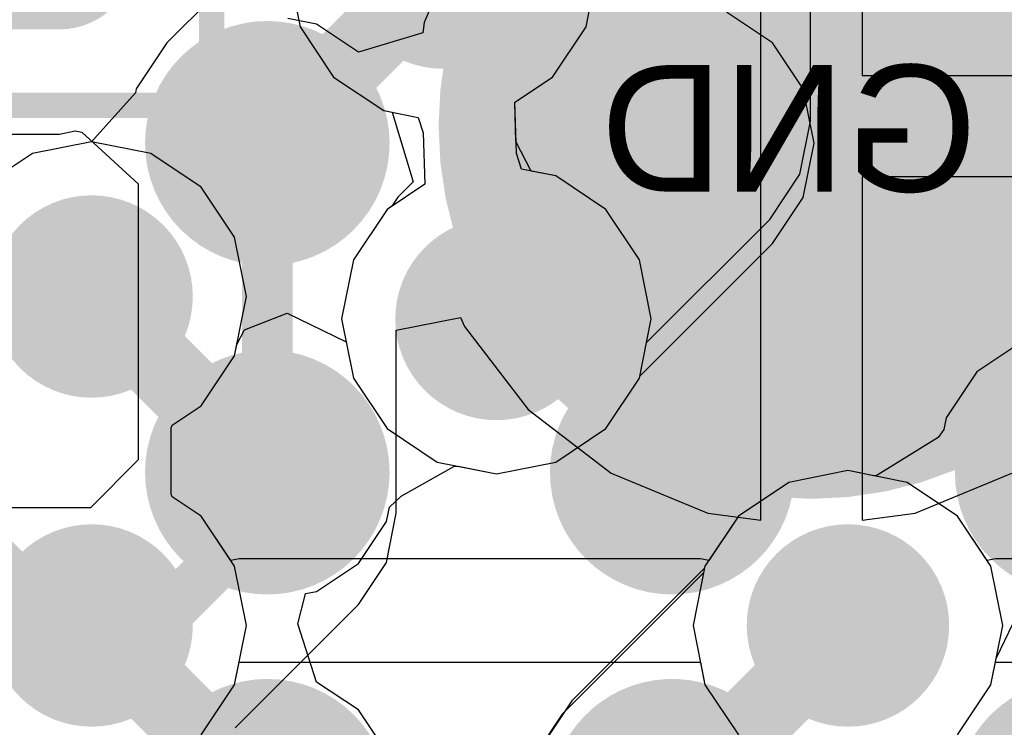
# Model space of a CAD drawing. Header units: millimetres. Extents: x -2 to 68, y -2 to 27.4.
# Tile 562 of 594: x 53.8 to 55.8, y 19.9 to 21.3. Entities that reach past the tile are written whole.
import ezdxf

# ---------------------------------------------------------------- set-up
doc = ezdxf.new("R2010")
doc.units = ezdxf.units.MM
for name, color, linetype in [('BottomLayer', 5, 'Continuous'), ('BottomPaste', 16, 'Continuous'), ('BottomSolder', 6, 'Continuous'), ('DrillGuide', 244, 'Continuous'), ('Mechanical10', 56, 'Continuous'), ('Mechanical17', 56, 'Continuous'), ('Mechanical6', 56, 'Continuous'), ('Mechanical88', 56, 'Continuous'), ('MidLayer1', 16, 'Continuous'), ('MidLayer2', 76, 'Continuous'), ('MidLayer3', 90, 'Continuous'), ('MidLayer4', 156, 'Continuous'), ('MidLayer5', 130, 'Continuous'), ('MidLayer6', 216, 'Continuous'), ('MidLayer7', 6, 'Continuous'), ('MidLayer8', 54, 'Continuous'), ('MultiLayer', 9, 'Continuous'), ('TopLayer', 1, 'Continuous'), ('TopPaste', 8, 'Continuous'), ('TopSolder', 216, 'Continuous'), ('ViaHoleLayer', 16, 'Continuous')]:
    doc.layers.add(name, color=color, linetype=linetype)

# ---------------------------------------------------------------- blocks, each defined once
blk = doc.blocks.new('MT53D512M32D2DS_053_WT_D_F_________1_168')
at = {"layer": 'TopLayer', "const_width": 0.14}
for points in [[(-3.67, -4.875, 1), (-3.53, -4.875, 1)], [(-2.87, -4.875, 1), (-2.73, -4.875, 1)], [(-3.67, -5.525, 1), (-3.53, -5.525, 1)], [(-2.87, -5.525, 1), (-2.73, -5.525, 1)]]:
    blk.add_lwpolyline(points, format="xyb", close=True, dxfattribs=at)
at = {"layer": 'TopPaste', "const_width": 0.14}
for points in [[(-3.67, -4.875, 1), (-3.53, -4.875, 1)], [(-2.87, -4.875, 1), (-2.73, -4.875, 1)], [(-3.67, -5.525, 1), (-3.53, -5.525, 1)], [(-2.87, -5.525, 1), (-2.73, -5.525, 1)]]:
    blk.add_lwpolyline(points, format="xyb", close=True, dxfattribs=at)
at = {"layer": 'TopSolder', "const_width": 0.2416}
for points in [[(-4.5208, -4.225, 1), (-4.2792, -4.225, 1)], [(-3.7208, -4.225, 1), (-3.4792, -4.225, 1)], [(-2.9208, -4.225, 1), (-2.6792, -4.225, 1)], [(-4.5208, -4.875, 1), (-4.2792, -4.875, 1)], [(-3.7208, -4.875, 1), (-3.4792, -4.875, 1)], [(-2.9208, -4.875, 1), (-2.6792, -4.875, 1)], [(-4.5208, -5.525, 1), (-4.2792, -5.525, 1)], [(-3.7208, -5.525, 1), (-3.4792, -5.525, 1)], [(-2.9208, -5.525, 1), (-2.6792, -5.525, 1)]]:
    blk.add_lwpolyline(points, format="xyb", close=True, dxfattribs=at)
blk = doc.blocks.new('CAP_0402_B_303')
at = {"layer": 'BottomLayer', "const_width": 0.1508}
for points in [[(-0.6746, 0.1392, 1), (-0.5238, 0.1392, 1)], [(-0.3462, 0.1392, 1), (-0.1954, 0.1392, 1)], [(0.1954, 0.1392, 1), (0.3462, 0.1392, 1)], [(0.5238, 0.1392, 1), (0.6746, 0.1392, 1)], [(-0.6746, -0.1392, 1), (-0.5238, -0.1392, 1)], [(-0.3462, -0.1392, 1), (-0.1954, -0.1392, 1)], [(0.1954, -0.1392, 1), (0.3462, -0.1392, 1)], [(0.5238, -0.1392, 1), (0.6746, -0.1392, 1)]]:
    blk.add_lwpolyline(points, format="xyb", close=True, dxfattribs=at)
at = {"layer": 'BottomLayer'}
for points in [[(-0.2708, 0.29), (-0.5992, 0.29), (-0.2708, -0.29), (-0.5992, -0.29)], [(0.2708, -0.29), (0.5992, -0.29), (0.2708, 0.29), (0.5992, 0.29)], [(-0.12, 0.1392), (-0.75, 0.1392), (-0.12, -0.1392), (-0.75, -0.1392)], [(0.12, -0.1392), (0.75, -0.1392), (0.12, 0.1392), (0.75, 0.1392)]]:
    blk.add_solid(points, dxfattribs=at)
at = {"layer": 'BottomPaste', "const_width": 0.1508}
for points in [[(-0.6746, 0.1392, 1), (-0.5238, 0.1392, 1)], [(-0.3462, 0.1392, 1), (-0.1954, 0.1392, 1)], [(0.1954, 0.1392, 1), (0.3462, 0.1392, 1)], [(0.5238, 0.1392, 1), (0.6746, 0.1392, 1)], [(-0.6746, -0.1392, 1), (-0.5238, -0.1392, 1)], [(-0.3462, -0.1392, 1), (-0.1954, -0.1392, 1)], [(0.1954, -0.1392, 1), (0.3462, -0.1392, 1)], [(0.5238, -0.1392, 1), (0.6746, -0.1392, 1)]]:
    blk.add_lwpolyline(points, format="xyb", close=True, dxfattribs=at)
at = {"layer": 'BottomPaste'}
for points in [[(-0.2708, 0.29), (-0.5992, 0.29), (-0.2708, -0.29), (-0.5992, -0.29)], [(0.2708, -0.29), (0.5992, -0.29), (0.2708, 0.29), (0.5992, 0.29)], [(-0.12, 0.1392), (-0.75, 0.1392), (-0.12, -0.1392), (-0.75, -0.1392)], [(0.12, -0.1392), (0.75, -0.1392), (0.12, 0.1392), (0.75, 0.1392)]]:
    blk.add_solid(points, dxfattribs=at)
at = {"layer": 'BottomSolder', "const_width": 0.1508}
for points in [[(-0.6746, 0.1392, 1), (-0.5238, 0.1392, 1)], [(-0.3462, 0.1392, 1), (-0.1954, 0.1392, 1)], [(0.1954, 0.1392, 1), (0.3462, 0.1392, 1)], [(0.5238, 0.1392, 1), (0.6746, 0.1392, 1)], [(-0.6746, -0.1392, 1), (-0.5238, -0.1392, 1)], [(-0.3462, -0.1392, 1), (-0.1954, -0.1392, 1)], [(0.1954, -0.1392, 1), (0.3462, -0.1392, 1)], [(0.5238, -0.1392, 1), (0.6746, -0.1392, 1)]]:
    blk.add_lwpolyline(points, format="xyb", close=True, dxfattribs=at)
at = {"layer": 'BottomSolder'}
for points in [[(-0.2708, 0.29), (-0.5992, 0.29), (-0.2708, -0.29), (-0.5992, -0.29)], [(0.2708, -0.29), (0.5992, -0.29), (0.2708, 0.29), (0.5992, 0.29)], [(-0.12, 0.1392), (-0.75, 0.1392), (-0.12, -0.1392), (-0.75, -0.1392)], [(0.12, -0.1392), (0.75, -0.1392), (0.12, 0.1392), (0.75, 0.1392)]]:
    blk.add_solid(points, dxfattribs=at)
at = {"layer": 'Mechanical10', "const_width": 0.12}
for points in [[(0.53, 0.28), (-0.53, 0.28)], [(-0.53, -0.28), (-0.53, 0.28)], [(0.53, -0.28), (0.53, 0.28)], [(0.53, -0.28), (-0.53, -0.28)]]:
    blk.add_lwpolyline(points, dxfattribs=at)
at = {"layer": 'Mechanical10', "const_width": 0.06}
for points in [[(-0.56, 0.28, 1), (-0.5, 0.28, 1)], [(-0.56, 0.28, 1), (-0.5, 0.28, 1)], [(0.5, 0.28, 1), (0.56, 0.28, 1)], [(0.5, 0.28, 1), (0.56, 0.28, 1)], [(-0.56, -0.28, 1), (-0.5, -0.28, 1)], [(-0.56, -0.28, 1), (-0.5, -0.28, 1)], [(0.5, -0.28, 1), (0.56, -0.28, 1)], [(0.5, -0.28, 1), (0.56, -0.28, 1)]]:
    blk.add_lwpolyline(points, format="xyb", close=True, dxfattribs=at)
at = {"layer": 'Mechanical6', "const_width": 0.05}
for points in [[(0.9, 0.44), (-0.9, 0.44)], [(-0.9, -0.44), (-0.9, 0.44)], [(0.9, -0.44), (0.9, 0.44)], [(0, -0.22), (0, 0.22)], [(0.22, 0), (-0.22, 0)], [(0.9, -0.44), (-0.9, -0.44)]]:
    blk.add_lwpolyline(points, dxfattribs=at)
at = {"layer": 'Mechanical6'}
for points, const_width in [([(-0.9125, 0.44, 1), (-0.8875, 0.44, 1)], 0.025), ([(-0.9125, 0.44, 1), (-0.8875, 0.44, 1)], 0.025), ([(0.8875, 0.44, 1), (0.9125, 0.44, 1)], 0.025), ([(0.8875, 0.44, 1), (0.9125, 0.44, 1)], 0.025), ([(-0.0125, 0.22, 1), (0.0125, 0.22, 1)], 0.025), ([(0.165, 0, 1), (-0.165, 0, 1)], 0.05), ([(-0.2325, 0, 1), (-0.2075, 0, 1)], 0.025), ([(-0.1775, 0, 1), (-0.1525, 0, 1)], 0.025), ([(0.1525, 0, 1), (0.1775, 0, 1)], 0.025), ([(0.2075, 0, 1), (0.2325, 0, 1)], 0.025), ([(-0.0125, -0.22, 1), (0.0125, -0.22, 1)], 0.025), ([(-0.9125, -0.44, 1), (-0.8875, -0.44, 1)], 0.025), ([(-0.9125, -0.44, 1), (-0.8875, -0.44, 1)], 0.025), ([(0.8875, -0.44, 1), (0.9125, -0.44, 1)], 0.025), ([(0.8875, -0.44, 1), (0.9125, -0.44, 1)], 0.025)]:
    blk.add_lwpolyline(points, format="xyb", close=True, dxfattribs=dict(at, const_width=const_width))
blk = doc.blocks.new('TP_1_27MM_B_443')
at = {"layer": 'BottomLayer', "const_width": 0.635}
blk.add_lwpolyline([(-0.3175, 0, 1), (0.3175, 0, 1)], format="xyb", close=True, dxfattribs=at)
at = {"layer": 'BottomSolder', "const_width": 0.7366}
blk.add_lwpolyline([(-0.3683, 0, 1), (0.3683, 0, 1)], format="xyb", close=True, dxfattribs=at)

msp = doc.modelspace()

# ---------------------------------------------------------------- linework, layer by layer
at = {"layer": 'BottomLayer'}
for p, q in [((55.275, 21.059), (55.275, 21.8376)), ((55.475, 21.8376), (55.475, 21.159)), ((54.6893, 21.4549), (54.6102, 21.2639)), ((54.3975, 21.2605), (54.3408, 21.2718)), ((54.6102, 21.2639), (54.6075, 21.2434)), ((54.4802, 21.2052), (54.3975, 21.2605)), ((54.6075, 21.2434), (54.4802, 21.2052)), ((55.475, 21.159), (56.1536, 21.159)), ((53.8892, 21.0431), (53.9206, 21.0494)), ((53.9206, 21.0494), (53.9334, 21.0469)), ((55.275, 20.2804), (55.275, 21.059)), ((53.6108, 21.0431), (53.8892, 21.0431)), ((53.9334, 21.0469), (54.0451, 20.9446)), ((56.1536, 20.959), (55.475, 20.959)), ((55.475, 20.959), (55.475, 20.2804)), ((54.0451, 20.9446), (54.0451, 20.3996)), ((54.5549, 20.6557), (54.6819, 20.681)), ((54.6819, 20.681), (54.6893, 20.6631)), ((54.6893, 20.6631), (54.8151, 20.4991)), ((54.5549, 20.294), (54.5549, 20.6557)), ((54.8151, 20.4991), (54.9791, 20.3733)), ((54.0451, 20.3996), (53.9504, 20.3049)), ((54.9791, 20.3733), (55.1701, 20.2942)), ((55.5799, 20.2942), (55.7709, 20.3733)), ((53.9504, 20.3049), (51.794, 20.3049)), ((54.5355, 20.1965), (54.5549, 20.294)), ((55.1701, 20.2942), (55.275, 20.2804)), ((55.475, 20.2804), (55.5799, 20.2942)), ((54.4802, 20.1138), (54.5355, 20.1965)), ((54.2362, 19.8698), (54.4802, 20.1138))]:
    msp.add_line(p, q, dxfattribs=at)
for points, const_width in [([(54.225, 21.025, 1), (54.375, 21.025, 1)], 0.15), ([(54.275, 21.025, 1), (54.325, 21.025, 1)], 0.05), ([(54.275, 20.294, 1), (54.325, 20.294, 1)], 0.05), ([(54.275, 20.294, 1), (54.325, 20.294, 1)], 0.05), ([(54.031, 20.05, 1), (54.081, 20.05, 1)], 0.05), ([(54.031, 20.05, 1), (54.081, 20.05, 1)], 0.05)]:
    msp.add_lwpolyline(points, format="xyb", close=True, dxfattribs=dict(at, const_width=const_width))
at = {"layer": 'BottomLayer', "const_width": 0.1}
for points in [[(54.3, 20.294), (54.3, 21.025)], [(54.056, 20.05), (54.3, 20.294)], [(48.541, 20.05), (54.056, 20.05)]]:
    msp.add_lwpolyline(points, dxfattribs=at)
at = {"layer": 'DrillGuide'}
for points, const_width in [([(54.275, 21.025, 1), (54.325, 21.025, 1)], 0.05), ([(54.275, 21.025, 1), (54.325, 21.025, 1)], 0.05), ([(55.075, 21.025, 1), (55.125, 21.025, 1)], 0.05), ([(53.9028, 20.7222, 1), (54.0028, 20.7222, 1)], 0.1), ([(54.7028, 20.6778, 1), (54.8028, 20.6778, 1)], 0.1), ([(54.275, 20.375, 1), (54.325, 20.375, 1)], 0.05), ([(55.075, 20.375, 1), (55.125, 20.375, 1)], 0.05), ([(53.9028, 20.0722, 1), (54.0028, 20.0722, 1)], 0.1), ([(55.3972, 20.0722, 1), (55.4972, 20.0722, 1)], 0.1)]:
    msp.add_lwpolyline(points, format="xyb", close=True, dxfattribs=dict(at, const_width=const_width))
at = {"layer": 'Mechanical88', "const_width": 0.1}
for points in [[(55.375, 21.059), (55.375, 21.6168)], [(54.8172, 21.059), (55.375, 21.059)], [(55.375, 21.059), (55.9328, 21.059)], [(55.375, 20.5012), (55.375, 21.059)]]:
    msp.add_lwpolyline(points, dxfattribs=at)
at = {"layer": 'Mechanical88', "const_width": 0.05}
for points in [[(54.7922, 21.059, 1), (54.8422, 21.059, 1)], [(55.35, 21.059, 1), (55.4, 21.059, 1)], [(55.35, 21.059, 1), (55.4, 21.059, 1)], [(55.35, 21.059, 1), (55.4, 21.059, 1)], [(55.35, 21.059, 1), (55.4, 21.059, 1)], [(55.35, 20.5012, 1), (55.4, 20.5012, 1)]]:
    msp.add_lwpolyline(points, format="xyb", close=True, dxfattribs=at)
at = {"layer": 'MidLayer1'}
for p, q in [((55.2983, 21.2233), (55.2073, 21.284)), ((55.359, 21.1323), (55.2983, 21.2233)), ((55.3804, 21.025), (55.359, 21.1323)), ((55.359, 20.9177), (55.3804, 21.025)), ((55.2983, 20.8267), (55.359, 20.9177)), ((55.0362, 20.5647), (55.2983, 20.8267)), ((55.7927, 20.634), (55.7017, 20.5733)), ((55.0354, 20.5608), (55.0362, 20.5647)), ((55.7017, 20.5733), (55.641, 20.4823)), ((54.9691, 20.4615), (55.0354, 20.5608)), ((55.641, 20.4823), (55.6364, 20.4593)), ((54.8699, 20.3952), (54.9691, 20.4615)), ((55.6364, 20.4593), (55.6256, 20.4437)), ((55.6256, 20.4437), (55.5029, 20.3681)), ((54.6687, 20.3862), (54.6769, 20.387)), ((54.6769, 20.387), (54.7528, 20.3719)), ((54.7528, 20.3719), (54.8699, 20.3952)), ((54.5647, 20.328), (54.6687, 20.3862)), ((55.4472, 20.3781), (55.3301, 20.3548)), ((55.4986, 20.3678), (55.4472, 20.3781)), ((55.5029, 20.3681), (55.4986, 20.3678)), ((55.3301, 20.3548), (55.2309, 20.2885)), ((54.5411, 20.3057), (54.5647, 20.328)), ((54.5355, 20.2775), (54.5411, 20.3057)), ((54.4802, 20.1948), (54.5355, 20.2775)), ((55.2309, 20.2885), (55.1646, 20.1892)), ((54.3975, 20.1395), (54.4802, 20.1948)), ((55.1638, 20.1853), (54.9017, 19.9233)), ((55.1646, 20.1892), (55.1638, 20.1853)), ((54.3606, 20.0752), (54.3754, 20.135)), ((54.3754, 20.135), (54.3757, 20.1351)), ((54.3757, 20.1351), (54.3975, 20.1395)), ((55.7401, 20.0068), (55.7738, 20.0767)), ((54.3975, 19.9605), (54.3606, 20.0752)), ((55.7298, 19.9551), (55.7401, 20.0068)), ((54.4802, 19.9052), (54.3975, 19.9605)), ((55.6635, 19.8559), (55.7298, 19.9551)), ((54.9017, 19.9233), (54.841, 19.8323)), ((54.5355, 19.8225), (54.4802, 19.9052))]:
    msp.add_line(p, q, dxfattribs=at)
for points, const_width in [([(54.5472, 21.3722, 1), (54.7472, 21.3722, 1)], 0.2), ([(54.225, 21.025, 1), (54.375, 21.025, 1)], 0.15), ([(55.025, 21.025, 1), (55.175, 21.025, 1)], 0.15), ([(55.825, 21.025, 1), (55.975, 21.025, 1)], 0.15), ([(54.2625, 21.025, 1), (54.3375, 21.025, 1)], 0.075), ([(55.0625, 21.025, 1), (55.1375, 21.025, 1)], 0.075), ([(53.8528, 20.7222, 1), (54.0528, 20.7222, 1)], 0.2), ([(54.6528, 20.6778, 1), (54.8528, 20.6778, 1)], 0.2), ([(53.9153, 20.7222, 1), (53.9903, 20.7222, 1)], 0.075), ([(54.7153, 20.6778, 1), (54.7903, 20.6778, 1)], 0.075), ([(54.225, 20.375, 1), (54.375, 20.375, 1)], 0.15), ([(55.025, 20.375, 1), (55.175, 20.375, 1)], 0.15), ([(55.825, 20.375, 1), (55.975, 20.375, 1)], 0.15), ([(54.2625, 20.375, 1), (54.3375, 20.375, 1)], 0.075), ([(53.8528, 20.0722, 1), (54.0528, 20.0722, 1)], 0.2), ([(55.3472, 20.0722, 1), (55.5472, 20.0722, 1)], 0.2), ([(53.9153, 20.0722, 1), (53.9903, 20.0722, 1)], 0.075), ([(55.4097, 20.0722, 1), (55.4847, 20.0722, 1)], 0.075), ([(54.225, 19.725, 1), (54.375, 19.725, 1)], 0.15), ([(55.025, 19.725, 1), (55.175, 19.725, 1)], 0.15), ([(55.825, 19.725, 1), (55.975, 19.725, 1)], 0.15)]:
    msp.add_lwpolyline(points, format="xyb", close=True, dxfattribs=dict(at, const_width=const_width))
at = {"layer": 'MidLayer1', "const_width": 0.15}
for points in [[(54.3, 21.025), (54.6472, 21.3722)], [(54.7528, 20.6778), (55.1, 21.025)], [(53.9528, 20.7222), (54.3, 20.375)], [(53.9528, 20.0722), (54.3, 19.725)], [(55.1, 19.725), (55.4472, 20.0722)]]:
    msp.add_lwpolyline(points, dxfattribs=at)
at = {"layer": 'MidLayer2'}
for p, q in [((54.3413, 21.3722), (54.3646, 21.2551)), ((54.9298, 21.2551), (54.9531, 21.3722)), ((54.3646, 21.2551), (54.4309, 21.1559)), ((54.8635, 21.1559), (54.9298, 21.2551)), ((54.4309, 21.1559), (54.5301, 21.0896)), ((54.7888, 21.106), (54.8635, 21.1559)), ((54.5301, 21.0896), (54.5978, 21.0761)), ((54.7921, 21.0047), (54.7888, 21.106)), ((54.5978, 21.0761), (54.6079, 21.0453)), ((54.6079, 21.0453), (54.6112, 20.944)), ((53.9528, 21.0281), (53.8358, 21.0048)), ((54.0699, 21.0048), (53.9528, 21.0281)), ((53.8358, 21.0048), (53.7365, 20.9385)), ((54.1691, 20.9385), (54.0699, 21.0048)), ((54.8022, 20.9739), (54.7921, 21.0047)), ((54.8699, 20.9604), (54.8022, 20.9739)), ((54.9691, 20.8941), (54.8699, 20.9604)), ((54.2354, 20.8392), (54.1691, 20.9385)), ((54.6112, 20.944), (54.5365, 20.8941)), ((54.5365, 20.8941), (54.4702, 20.7949)), ((55.0354, 20.7949), (54.9691, 20.8941)), ((54.2587, 20.7222), (54.2354, 20.8392)), ((54.4702, 20.7949), (54.4469, 20.6778)), ((55.0587, 20.6778), (55.0354, 20.7949)), ((54.2354, 20.6051), (54.2587, 20.7222)), ((54.4469, 20.6778), (54.4702, 20.5608)), ((55.0354, 20.5608), (55.0587, 20.6778)), ((54.1691, 20.5059), (54.2354, 20.6051)), ((54.4702, 20.5608), (54.5365, 20.4615)), ((54.9691, 20.4615), (55.0354, 20.5608)), ((54.112, 20.4677), (54.1691, 20.5059)), ((54.11, 20.4624), (54.112, 20.4677)), ((54.11, 20.3319), (54.11, 20.4624)), ((54.5365, 20.4615), (54.6358, 20.3952)), ((54.8699, 20.3952), (54.9691, 20.4615)), ((54.6358, 20.3952), (54.7528, 20.3719)), ((54.7528, 20.3719), (54.8699, 20.3952)), ((55.4472, 20.3781), (55.3301, 20.3548)), ((55.5642, 20.3548), (55.4472, 20.3781)), ((55.3301, 20.3548), (55.2309, 20.2885)), ((55.6635, 20.2885), (55.5642, 20.3548)), ((54.112, 20.3266), (54.11, 20.3319)), ((54.1691, 20.2885), (54.112, 20.3266)), ((54.2354, 20.1892), (54.1691, 20.2885)), ((55.2309, 20.2885), (55.1646, 20.1892)), ((55.7298, 20.1892), (55.6635, 20.2885)), ((54.2587, 20.0722), (54.2354, 20.1892)), ((55.1646, 20.1892), (55.1413, 20.0722)), ((55.7531, 20.0722), (55.7298, 20.1892)), ((54.2354, 19.9551), (54.2587, 20.0722)), ((55.1413, 20.0722), (55.1646, 19.9551)), ((55.7298, 19.9551), (55.7531, 20.0722)), ((54.1691, 19.8559), (54.2354, 19.9551)), ((55.1646, 19.9551), (55.2309, 19.8559)), ((55.6635, 19.8559), (55.7298, 19.9551))]:
    msp.add_line(p, q, dxfattribs=at)
at = {"layer": 'MidLayer2', "const_width": 0.2}
for points in [[(54.5472, 21.3722, 1), (54.7472, 21.3722, 1)], [(53.8528, 20.7222, 1), (54.0528, 20.7222, 1)], [(54.6528, 20.6778, 1), (54.8528, 20.6778, 1)], [(53.8528, 20.0722, 1), (54.0528, 20.0722, 1)], [(55.3472, 20.0722, 1), (55.5472, 20.0722, 1)]]:
    msp.add_lwpolyline(points, format="xyb", close=True, dxfattribs=at)
at = {"layer": 'MidLayer3'}
for p, q in [((55.3733, 21.069), (55.3733, 22.2646)), ((54.3413, 21.3722), (54.3646, 21.2551)), ((54.3646, 21.2551), (54.4309, 21.1559)), ((54.4309, 21.1559), (54.5301, 21.0896)), ((54.5301, 21.0896), (54.5464, 21.0863)), ((54.5464, 21.0863), (54.5882, 20.9485)), ((55.3523, 20.9637), (55.3733, 21.069)), ((53.9528, 21.0281), (53.8358, 21.0048)), ((54.0699, 21.0048), (53.9528, 21.0281)), ((53.8358, 21.0048), (53.7365, 20.9385)), ((54.1691, 20.9385), (54.0699, 21.0048)), ((55.2927, 20.8743), (55.3523, 20.9637)), ((54.2354, 20.8392), (54.1691, 20.9385)), ((54.5882, 20.9485), (54.5582, 20.9185)), ((54.5582, 20.9185), (54.5462, 20.9006)), ((54.5365, 20.8941), (54.4702, 20.7949)), ((54.5462, 20.9006), (54.5365, 20.8941)), ((55.0494, 20.6311), (55.2927, 20.8743)), ((54.2587, 20.7222), (54.2354, 20.8392)), ((54.4702, 20.7949), (54.4469, 20.6778)), ((54.2354, 20.6051), (54.2587, 20.7222)), ((54.4469, 20.6778), (54.4702, 20.5608)), ((55.0354, 20.5608), (55.0494, 20.6311)), ((54.1691, 20.5059), (54.2354, 20.6051)), ((54.4702, 20.5608), (54.5365, 20.4615)), ((54.9691, 20.4615), (55.0354, 20.5608)), ((54.112, 20.4677), (54.1691, 20.5059)), ((54.11, 20.4624), (54.112, 20.4677)), ((54.11, 20.3319), (54.11, 20.4624)), ((54.5365, 20.4615), (54.6358, 20.3952)), ((54.8699, 20.3952), (54.9691, 20.4615)), ((54.6358, 20.3952), (54.7528, 20.3719)), ((54.7528, 20.3719), (54.8699, 20.3952)), ((55.4472, 20.3781), (55.3301, 20.3548)), ((55.5642, 20.3548), (55.4472, 20.3781)), ((55.3301, 20.3548), (55.2309, 20.2885)), ((55.6635, 20.2885), (55.5642, 20.3548)), ((54.112, 20.3266), (54.11, 20.3319)), ((54.1691, 20.2885), (54.112, 20.3266)), ((54.2354, 20.1892), (54.1691, 20.2885)), ((55.2309, 20.2885), (55.1646, 20.1892)), ((55.7298, 20.1892), (55.6635, 20.2885)), ((54.2587, 20.0722), (54.2354, 20.1892)), ((55.162, 20.1763), (54.8825, 19.8968)), ((55.1646, 20.1892), (55.162, 20.1763)), ((55.7531, 20.0722), (55.7298, 20.1892)), ((54.2354, 19.9551), (54.2587, 20.0722)), ((55.7298, 19.9551), (55.7531, 20.0722)), ((54.1691, 19.8559), (54.2354, 19.9551)), ((55.6635, 19.8559), (55.7298, 19.9551)), ((54.8825, 19.8968), (54.8229, 19.8075))]:
    msp.add_line(p, q, dxfattribs=at)
for points, const_width in [([(55.098, 21.069), (55.098, 22.2646)], 0.14), ([(54.7528, 20.7238), (55.098, 21.069)], 0.14), ([(53.8992, 20.6686), (53.9528, 20.7222)], 0.12), ([(54.7528, 20.6778), (54.7528, 20.7238)], 0.14), ([(53.7389, 20.6522), (53.7553, 20.6686)], 0.12), ([(53.7553, 20.6686), (53.8992, 20.6686)], 0.12), ([(53.517, 20.4322), (53.877, 20.0722)], 0.12), ([(55.0772, 19.7022), (55.4472, 20.0722)], 0.14), ([(53.877, 20.0722), (53.9528, 20.0722)], 0.12)]:
    msp.add_lwpolyline(points, dxfattribs=dict(at, const_width=const_width))
for points, const_width in [([(54.5472, 21.3722, 1), (54.7472, 21.3722, 1)], 0.2), ([(55.063, 21.069, 1), (55.133, 21.069, 1)], 0.07), ([(55.063, 21.069, 1), (55.133, 21.069, 1)], 0.07), ([(53.8528, 20.7222, 1), (54.0528, 20.7222, 1)], 0.2), ([(54.6528, 20.6778, 1), (54.8528, 20.6778, 1)], 0.2), ([(53.9228, 20.7222, 1), (53.9828, 20.7222, 1)], 0.06), ([(54.7178, 20.7238, 1), (54.7878, 20.7238, 1)], 0.07), ([(54.7178, 20.7238, 1), (54.7878, 20.7238, 1)], 0.07), ([(54.7178, 20.6778, 1), (54.7878, 20.6778, 1)], 0.07), ([(53.7253, 20.6686, 1), (53.7853, 20.6686, 1)], 0.06), ([(53.7253, 20.6686, 1), (53.7853, 20.6686, 1)], 0.06), ([(53.8692, 20.6686, 1), (53.9292, 20.6686, 1)], 0.06), ([(53.8692, 20.6686, 1), (53.9292, 20.6686, 1)], 0.06), ([(53.8528, 20.0722, 1), (54.0528, 20.0722, 1)], 0.2), ([(55.3472, 20.0722, 1), (55.5472, 20.0722, 1)], 0.2), ([(55.4122, 20.0722, 1), (55.4822, 20.0722, 1)], 0.07), ([(53.847, 20.0722, 1), (53.907, 20.0722, 1)], 0.06), ([(53.847, 20.0722, 1), (53.907, 20.0722, 1)], 0.06), ([(53.9228, 20.0722, 1), (53.9828, 20.0722, 1)], 0.06)]:
    msp.add_lwpolyline(points, format="xyb", close=True, dxfattribs=dict(at, const_width=const_width))
at = {"layer": 'MidLayer4'}
for p, q in [((54.3638, 21.4853), (54.1017, 21.2233)), ((54.9298, 21.2551), (54.9531, 21.3722)), ((54.8635, 21.1559), (54.9298, 21.2551)), ((54.1017, 21.2233), (54.041, 21.1323)), ((54.7888, 21.106), (54.8635, 21.1559)), ((54.041, 21.1323), (54.0394, 21.1244)), ((54.0394, 21.1244), (53.9528, 21.0281)), ((54.7913, 21.0284), (54.7888, 21.106)), ((53.9528, 21.0281), (53.8358, 21.0048)), ((54.8212, 20.9701), (54.7913, 21.0284)), ((53.8358, 21.0048), (53.7365, 20.9385)), ((54.8699, 20.9604), (54.8212, 20.9701)), ((54.9691, 20.8941), (54.8699, 20.9604)), ((55.0354, 20.7949), (54.9691, 20.8941)), ((55.0587, 20.6778), (55.0354, 20.7949)), ((54.2549, 20.6566), (54.3389, 20.6893)), ((54.3389, 20.6893), (54.4559, 20.6328)), ((55.0354, 20.5608), (55.0587, 20.6778)), ((54.2398, 20.6271), (54.2549, 20.6566)), ((54.2354, 20.6051), (54.2398, 20.6271)), ((54.4559, 20.6328), (54.4702, 20.5608)), ((54.1691, 20.5059), (54.2354, 20.6051)), ((54.4702, 20.5608), (54.5365, 20.4615)), ((54.9691, 20.4615), (55.0354, 20.5608)), ((54.112, 20.4677), (54.1691, 20.5059)), ((54.11, 20.4624), (54.112, 20.4677)), ((54.11, 20.3319), (54.11, 20.4624)), ((54.5365, 20.4615), (54.6358, 20.3952)), ((54.8699, 20.3952), (54.9691, 20.4615)), ((54.6358, 20.3952), (54.7528, 20.3719)), ((54.7528, 20.3719), (54.8699, 20.3952)), ((55.4472, 20.3781), (55.3301, 20.3548)), ((55.5642, 20.3548), (55.4472, 20.3781)), ((55.3301, 20.3548), (55.2309, 20.2885)), ((55.6635, 20.2885), (55.5642, 20.3548)), ((54.112, 20.3266), (54.11, 20.3319)), ((54.1691, 20.2885), (54.112, 20.3266)), ((54.2354, 20.1892), (54.1691, 20.2885)), ((55.2309, 20.2885), (55.1646, 20.1892)), ((55.7298, 20.1892), (55.6635, 20.2885)), ((54.2587, 20.0722), (54.2354, 20.1892)), ((55.1646, 20.1892), (55.1413, 20.0722)), ((55.7531, 20.0722), (55.7298, 20.1892)), ((54.2354, 19.9551), (54.2587, 20.0722)), ((55.1413, 20.0722), (55.1646, 19.9551)), ((55.7298, 19.9551), (55.7531, 20.0722)), ((54.1691, 19.8559), (54.2354, 19.9551)), ((55.1646, 19.9551), (55.2309, 19.8559)), ((55.6635, 19.8559), (55.7298, 19.9551))]:
    msp.add_line(p, q, dxfattribs=at)
for points, const_width in [([(54.5472, 21.3722, 1), (54.7472, 21.3722, 1)], 0.2), ([(54.225, 21.025, 1), (54.375, 21.025, 1)], 0.15), ([(54.2625, 21.025, 1), (54.3375, 21.025, 1)], 0.075), ([(53.8528, 20.7222, 1), (54.0528, 20.7222, 1)], 0.2), ([(54.6528, 20.6778, 1), (54.8528, 20.6778, 1)], 0.2), ([(53.8528, 20.0722, 1), (54.0528, 20.0722, 1)], 0.2), ([(55.3472, 20.0722, 1), (55.5472, 20.0722, 1)], 0.2)]:
    msp.add_lwpolyline(points, format="xyb", close=True, dxfattribs=dict(at, const_width=const_width))
at = {"layer": 'MidLayer4', "const_width": 0.15}
msp.add_lwpolyline([(54.3, 21.025), (54.6472, 21.3722)], dxfattribs=at)
at = {"layer": 'MidLayer5'}
for p, q in [((54.3413, 21.3722), (54.3646, 21.2551)), ((54.9298, 21.2551), (54.9531, 21.3722)), ((54.3646, 21.2551), (54.4309, 21.1559)), ((54.8635, 21.1559), (54.9298, 21.2551)), ((54.4309, 21.1559), (54.5301, 21.0896)), ((54.7888, 21.106), (54.8635, 21.1559)), ((54.5301, 21.0896), (54.5978, 21.0761)), ((54.7921, 21.0047), (54.7888, 21.106)), ((54.5978, 21.0761), (54.6079, 21.0453)), ((54.6079, 21.0453), (54.6112, 20.944)), ((53.9528, 21.0281), (53.8358, 21.0048)), ((54.0699, 21.0048), (53.9528, 21.0281)), ((53.8358, 21.0048), (53.7365, 20.9385)), ((54.1691, 20.9385), (54.0699, 21.0048)), ((54.8022, 20.9739), (54.7921, 21.0047)), ((54.8699, 20.9604), (54.8022, 20.9739)), ((54.9691, 20.8941), (54.8699, 20.9604)), ((54.2354, 20.8392), (54.1691, 20.9385)), ((54.6112, 20.944), (54.5365, 20.8941)), ((54.5365, 20.8941), (54.4702, 20.7949)), ((55.0354, 20.7949), (54.9691, 20.8941)), ((54.2587, 20.7222), (54.2354, 20.8392)), ((54.4702, 20.7949), (54.4469, 20.6778)), ((55.0587, 20.6778), (55.0354, 20.7949)), ((54.2354, 20.6051), (54.2587, 20.7222)), ((54.4469, 20.6778), (54.4702, 20.5608)), ((55.0354, 20.5608), (55.0587, 20.6778)), ((54.1691, 20.5059), (54.2354, 20.6051)), ((54.4702, 20.5608), (54.5365, 20.4615)), ((54.9691, 20.4615), (55.0354, 20.5608)), ((54.112, 20.4677), (54.1691, 20.5059)), ((54.11, 20.4624), (54.112, 20.4677)), ((54.11, 20.3319), (54.11, 20.4624)), ((54.5365, 20.4615), (54.6358, 20.3952)), ((54.8699, 20.3952), (54.9691, 20.4615)), ((54.6358, 20.3952), (54.7528, 20.3719)), ((54.7528, 20.3719), (54.8699, 20.3952)), ((55.4472, 20.3781), (55.3301, 20.3548)), ((55.5642, 20.3548), (55.4472, 20.3781)), ((55.3301, 20.3548), (55.2309, 20.2885)), ((55.6635, 20.2885), (55.5642, 20.3548)), ((54.112, 20.3266), (54.11, 20.3319)), ((54.1691, 20.2885), (54.112, 20.3266)), ((54.2354, 20.1892), (54.1691, 20.2885)), ((55.2309, 20.2885), (55.1646, 20.1892)), ((55.7298, 20.1892), (55.6635, 20.2885)), ((54.2587, 20.0722), (54.2354, 20.1892)), ((55.1646, 20.1892), (55.1413, 20.0722)), ((55.7531, 20.0722), (55.7298, 20.1892)), ((54.2354, 19.9551), (54.2587, 20.0722)), ((55.1413, 20.0722), (55.1646, 19.9551)), ((55.7298, 19.9551), (55.7531, 20.0722)), ((54.1691, 19.8559), (54.2354, 19.9551)), ((55.1646, 19.9551), (55.2309, 19.8559)), ((55.6635, 19.8559), (55.7298, 19.9551))]:
    msp.add_line(p, q, dxfattribs=at)
at = {"layer": 'MidLayer5', "const_width": 0.2}
for points in [[(54.5472, 21.3722, 1), (54.7472, 21.3722, 1)], [(53.8528, 20.7222, 1), (54.0528, 20.7222, 1)], [(54.6528, 20.6778, 1), (54.8528, 20.6778, 1)], [(53.8528, 20.0722, 1), (54.0528, 20.0722, 1)], [(55.3472, 20.0722, 1), (55.5472, 20.0722, 1)]]:
    msp.add_lwpolyline(points, format="xyb", close=True, dxfattribs=at)
at = {"layer": 'MidLayer6'}
for p, q in [((54.3413, 21.3722), (54.3646, 21.2551)), ((54.9298, 21.2551), (54.9531, 21.3722)), ((54.3646, 21.2551), (54.4309, 21.1559)), ((54.8635, 21.1559), (54.9298, 21.2551)), ((54.4309, 21.1559), (54.5301, 21.0896)), ((54.7888, 21.106), (54.8635, 21.1559)), ((54.5301, 21.0896), (54.5978, 21.0761)), ((54.7921, 21.0047), (54.7888, 21.106)), ((54.5978, 21.0761), (54.6079, 21.0453)), ((54.6079, 21.0453), (54.6112, 20.944)), ((53.9528, 21.0281), (53.8358, 21.0048)), ((54.0699, 21.0048), (53.9528, 21.0281)), ((53.8358, 21.0048), (53.7365, 20.9385)), ((54.1691, 20.9385), (54.0699, 21.0048)), ((54.8022, 20.9739), (54.7921, 21.0047)), ((54.8699, 20.9604), (54.8022, 20.9739)), ((54.9691, 20.8941), (54.8699, 20.9604)), ((54.2354, 20.8392), (54.1691, 20.9385)), ((54.6112, 20.944), (54.5365, 20.8941)), ((54.5365, 20.8941), (54.4702, 20.7949)), ((55.0354, 20.7949), (54.9691, 20.8941)), ((54.2587, 20.7222), (54.2354, 20.8392)), ((54.4702, 20.7949), (54.4469, 20.6778)), ((55.0587, 20.6778), (55.0354, 20.7949)), ((54.2354, 20.6051), (54.2587, 20.7222)), ((54.4469, 20.6778), (54.4702, 20.5608)), ((55.0354, 20.5608), (55.0587, 20.6778)), ((54.1691, 20.5059), (54.2354, 20.6051)), ((54.4702, 20.5608), (54.5365, 20.4615)), ((54.9691, 20.4615), (55.0354, 20.5608)), ((54.112, 20.4677), (54.1691, 20.5059)), ((54.11, 20.4624), (54.112, 20.4677)), ((54.11, 20.3319), (54.11, 20.4624)), ((54.5365, 20.4615), (54.6358, 20.3952)), ((54.8699, 20.3952), (54.9691, 20.4615)), ((54.6358, 20.3952), (54.7528, 20.3719)), ((54.7528, 20.3719), (54.8699, 20.3952)), ((55.4472, 20.3781), (55.3301, 20.3548)), ((55.5642, 20.3548), (55.4472, 20.3781)), ((55.3301, 20.3548), (55.2309, 20.2885)), ((55.6635, 20.2885), (55.5642, 20.3548)), ((54.112, 20.3266), (54.11, 20.3319)), ((54.1691, 20.2885), (54.112, 20.3266)), ((54.2354, 20.1892), (54.1691, 20.2885)), ((55.2309, 20.2885), (55.1646, 20.1892)), ((55.7298, 20.1892), (55.6635, 20.2885)), ((54.2587, 20.0722), (54.2354, 20.1892)), ((55.1646, 20.1892), (55.1413, 20.0722)), ((55.7531, 20.0722), (55.7298, 20.1892)), ((54.2354, 19.9551), (54.2587, 20.0722)), ((55.1413, 20.0722), (55.1646, 19.9551)), ((55.7298, 19.9551), (55.7531, 20.0722)), ((54.1691, 19.8559), (54.2354, 19.9551)), ((55.1646, 19.9551), (55.2309, 19.8559)), ((55.6635, 19.8559), (55.7298, 19.9551))]:
    msp.add_line(p, q, dxfattribs=at)
at = {"layer": 'MidLayer6', "const_width": 0.2}
for points in [[(54.5472, 21.3722, 1), (54.7472, 21.3722, 1)], [(53.8528, 20.7222, 1), (54.0528, 20.7222, 1)], [(54.6528, 20.6778, 1), (54.8528, 20.6778, 1)], [(53.8528, 20.0722, 1), (54.0528, 20.0722, 1)], [(55.3472, 20.0722, 1), (55.5472, 20.0722, 1)]]:
    msp.add_lwpolyline(points, format="xyb", close=True, dxfattribs=at)
at = {"layer": 'MidLayer7'}
for p, q in [((54.3413, 21.3722), (54.3646, 21.2551)), ((54.9298, 21.2551), (54.9531, 21.3722)), ((54.3646, 21.2551), (54.4309, 21.1559)), ((54.8635, 21.1559), (54.9298, 21.2551)), ((54.4309, 21.1559), (54.5301, 21.0896)), ((54.7888, 21.106), (54.8635, 21.1559)), ((54.5301, 21.0896), (54.5978, 21.0761)), ((54.7921, 21.0047), (54.7888, 21.106)), ((54.5978, 21.0761), (54.6079, 21.0453)), ((54.6079, 21.0453), (54.6112, 20.944)), ((53.9528, 21.0281), (53.8358, 21.0048)), ((54.0699, 21.0048), (53.9528, 21.0281)), ((53.8358, 21.0048), (53.7365, 20.9385)), ((54.1691, 20.9385), (54.0699, 21.0048)), ((54.8022, 20.9739), (54.7921, 21.0047)), ((54.8699, 20.9604), (54.8022, 20.9739)), ((54.9691, 20.8941), (54.8699, 20.9604)), ((54.2354, 20.8392), (54.1691, 20.9385)), ((54.6112, 20.944), (54.5365, 20.8941)), ((54.5365, 20.8941), (54.4702, 20.7949)), ((55.0354, 20.7949), (54.9691, 20.8941)), ((54.2587, 20.7222), (54.2354, 20.8392)), ((54.4702, 20.7949), (54.4469, 20.6778)), ((55.0587, 20.6778), (55.0354, 20.7949)), ((54.2354, 20.6051), (54.2587, 20.7222)), ((54.4469, 20.6778), (54.4702, 20.5608)), ((55.0354, 20.5608), (55.0587, 20.6778)), ((54.1691, 20.5059), (54.2354, 20.6051)), ((54.4702, 20.5608), (54.5365, 20.4615)), ((54.9691, 20.4615), (55.0354, 20.5608)), ((54.112, 20.4677), (54.1691, 20.5059)), ((54.11, 20.4624), (54.112, 20.4677)), ((54.11, 20.3319), (54.11, 20.4624)), ((54.5365, 20.4615), (54.6358, 20.3952)), ((54.8699, 20.3952), (54.9691, 20.4615)), ((54.6358, 20.3952), (54.7528, 20.3719)), ((54.7528, 20.3719), (54.8699, 20.3952)), ((55.4472, 20.3781), (55.3301, 20.3548)), ((55.5642, 20.3548), (55.4472, 20.3781)), ((55.3301, 20.3548), (55.2309, 20.2885)), ((55.6635, 20.2885), (55.5642, 20.3548)), ((54.112, 20.3266), (54.11, 20.3319)), ((54.1691, 20.2885), (54.112, 20.3266)), ((54.2354, 20.1892), (54.1691, 20.2885)), ((55.2309, 20.2885), (55.1646, 20.1892)), ((55.7298, 20.1892), (55.6635, 20.2885)), ((54.2587, 20.0722), (54.2354, 20.1892)), ((55.1646, 20.1892), (55.1413, 20.0722)), ((55.7531, 20.0722), (55.7298, 20.1892)), ((54.2354, 19.9551), (54.2587, 20.0722)), ((55.1413, 20.0722), (55.1646, 19.9551)), ((55.7298, 19.9551), (55.7531, 20.0722)), ((54.1691, 19.8559), (54.2354, 19.9551)), ((55.1646, 19.9551), (55.2309, 19.8559)), ((55.6635, 19.8559), (55.7298, 19.9551))]:
    msp.add_line(p, q, dxfattribs=at)
at = {"layer": 'MidLayer7', "const_width": 0.2}
for points in [[(54.5472, 21.3722, 1), (54.7472, 21.3722, 1)], [(53.8528, 20.7222, 1), (54.0528, 20.7222, 1)], [(54.6528, 20.6778, 1), (54.8528, 20.6778, 1)], [(53.8528, 20.0722, 1), (54.0528, 20.0722, 1)], [(55.3472, 20.0722, 1), (55.5472, 20.0722, 1)]]:
    msp.add_lwpolyline(points, format="xyb", close=True, dxfattribs=at)
at = {"layer": 'MidLayer8'}
for p, q in [((54.3413, 21.3722), (54.3646, 21.2551)), ((54.9298, 21.2551), (54.9531, 21.3722)), ((54.3646, 21.2551), (54.4309, 21.1559)), ((54.8635, 21.1559), (54.9298, 21.2551)), ((54.4309, 21.1559), (54.5301, 21.0896)), ((54.7888, 21.106), (54.8635, 21.1559)), ((54.5301, 21.0896), (54.5978, 21.0761)), ((54.7921, 21.0047), (54.7888, 21.106)), ((54.5978, 21.0761), (54.6079, 21.0453)), ((54.6079, 21.0453), (54.6112, 20.944)), ((53.9528, 21.0281), (53.8358, 21.0048)), ((54.0699, 21.0048), (53.9528, 21.0281)), ((53.8358, 21.0048), (53.7365, 20.9385)), ((54.1691, 20.9385), (54.0699, 21.0048)), ((54.8022, 20.9739), (54.7921, 21.0047)), ((54.8699, 20.9604), (54.8022, 20.9739)), ((54.9691, 20.8941), (54.8699, 20.9604)), ((54.2354, 20.8392), (54.1691, 20.9385)), ((54.6112, 20.944), (54.5365, 20.8941)), ((54.5365, 20.8941), (54.4702, 20.7949)), ((55.0354, 20.7949), (54.9691, 20.8941)), ((54.2587, 20.7222), (54.2354, 20.8392)), ((54.4702, 20.7949), (54.4469, 20.6778)), ((55.0587, 20.6778), (55.0354, 20.7949)), ((54.2354, 20.6051), (54.2587, 20.7222)), ((54.4469, 20.6778), (54.4702, 20.5608)), ((55.0354, 20.5608), (55.0587, 20.6778)), ((54.1691, 20.5059), (54.2354, 20.6051)), ((54.4702, 20.5608), (54.5365, 20.4615)), ((54.9691, 20.4615), (55.0354, 20.5608)), ((54.112, 20.4677), (54.1691, 20.5059)), ((54.11, 20.4624), (54.112, 20.4677)), ((54.11, 20.3319), (54.11, 20.4624)), ((54.5365, 20.4615), (54.6358, 20.3952)), ((54.8699, 20.3952), (54.9691, 20.4615)), ((54.6358, 20.3952), (54.7528, 20.3719)), ((54.7528, 20.3719), (54.8699, 20.3952)), ((55.4472, 20.3781), (55.3301, 20.3548)), ((55.5642, 20.3548), (55.4472, 20.3781)), ((55.3301, 20.3548), (55.2309, 20.2885)), ((55.6635, 20.2885), (55.5642, 20.3548)), ((54.112, 20.3266), (54.11, 20.3319)), ((54.1691, 20.2885), (54.112, 20.3266)), ((54.2278, 20.2006), (54.1691, 20.2885)), ((55.2309, 20.2885), (55.1722, 20.2006)), ((55.7222, 20.2006), (55.6635, 20.2885)), ((54.2443, 20.2039), (54.2278, 20.2006)), ((55.1557, 20.2039), (54.2443, 20.2039)), ((55.1722, 20.2006), (55.1557, 20.2039)), ((55.7387, 20.2039), (55.7222, 20.2006)), ((56.0612, 20.2039), (55.7387, 20.2039)), ((54.2354, 19.9551), (54.2443, 20)), ((54.2443, 20), (55.1557, 20)), ((55.1557, 20), (55.1646, 19.9551)), ((55.7298, 19.9551), (55.7387, 20)), ((55.7387, 20), (56.0612, 20)), ((54.1691, 19.8559), (54.2354, 19.9551)), ((55.1646, 19.9551), (55.2309, 19.8559)), ((55.6635, 19.8559), (55.7298, 19.9551))]:
    msp.add_line(p, q, dxfattribs=at)
at = {"layer": 'MidLayer8', "const_width": 0.2}
for points in [[(54.5472, 21.3722, 1), (54.7472, 21.3722, 1)], [(53.8528, 20.7222, 1), (54.0528, 20.7222, 1)], [(54.6528, 20.6778, 1), (54.8528, 20.6778, 1)], [(53.8528, 20.0722, 1), (54.0528, 20.0722, 1)], [(55.3472, 20.0722, 1), (55.5472, 20.0722, 1)]]:
    msp.add_lwpolyline(points, format="xyb", close=True, dxfattribs=at)
at = {"layer": 'MultiLayer'}
for points, const_width in [([(54.5472, 21.3722, 1), (54.7472, 21.3722, 1)], 0.2), ([(54.225, 21.025, 1), (54.375, 21.025, 1)], 0.15), ([(54.225, 21.025, 1), (54.375, 21.025, 1)], 0.15), ([(55.025, 21.025, 1), (55.175, 21.025, 1)], 0.15), ([(55.825, 21.025, 1), (55.975, 21.025, 1)], 0.15), ([(53.8528, 20.7222, 1), (54.0528, 20.7222, 1)], 0.2), ([(54.6528, 20.6778, 1), (54.8528, 20.6778, 1)], 0.2), ([(54.225, 20.375, 1), (54.375, 20.375, 1)], 0.15), ([(55.025, 20.375, 1), (55.175, 20.375, 1)], 0.15), ([(55.825, 20.375, 1), (55.975, 20.375, 1)], 0.15), ([(53.8528, 20.0722, 1), (54.0528, 20.0722, 1)], 0.2), ([(55.3472, 20.0722, 1), (55.5472, 20.0722, 1)], 0.2), ([(54.225, 19.725, 1), (54.375, 19.725, 1)], 0.15), ([(55.025, 19.725, 1), (55.175, 19.725, 1)], 0.15), ([(55.825, 19.725, 1), (55.975, 19.725, 1)], 0.15)]:
    msp.add_lwpolyline(points, format="xyb", close=True, dxfattribs=dict(at, const_width=const_width))
at = {"layer": 'TopLayer', "const_width": 0.15}
for points in [[(54.225, 21.025, 1), (54.375, 21.025, 1)], [(55.025, 21.025, 1), (55.175, 21.025, 1)], [(55.825, 21.025, 1), (55.975, 21.025, 1)], [(54.225, 20.375, 1), (54.375, 20.375, 1)], [(55.025, 20.375, 1), (55.175, 20.375, 1)], [(55.825, 20.375, 1), (55.975, 20.375, 1)], [(54.225, 19.725, 1), (54.375, 19.725, 1)], [(55.025, 19.725, 1), (55.175, 19.725, 1)], [(55.825, 19.725, 1), (55.975, 19.725, 1)]]:
    msp.add_lwpolyline(points, format="xyb", close=True, dxfattribs=at)
at = {"layer": 'ViaHoleLayer'}
for points, const_width in [([(54.275, 21.025, 1), (54.325, 21.025, 1)], 0.05), ([(54.275, 21.025, 1), (54.325, 21.025, 1)], 0.05), ([(55.075, 21.025, 1), (55.125, 21.025, 1)], 0.05), ([(53.9028, 20.7222, 1), (54.0028, 20.7222, 1)], 0.1), ([(54.7028, 20.6778, 1), (54.8028, 20.6778, 1)], 0.1), ([(54.275, 20.375, 1), (54.325, 20.375, 1)], 0.05), ([(55.075, 20.375, 1), (55.125, 20.375, 1)], 0.05), ([(53.9028, 20.0722, 1), (54.0028, 20.0722, 1)], 0.1), ([(55.3972, 20.0722, 1), (55.4972, 20.0722, 1)], 0.1)]:
    msp.add_lwpolyline(points, format="xyb", close=True, dxfattribs=dict(at, const_width=const_width))

# ---------------------------------------------------------------- block references
for name, p, rotation in [('MT53D512M32D2DS_053_WT_D_F_________1_168', (51.5, 15.5), 180), ('CAP_0402_B_303', (53.75, 22), 270), ('TP_1_27MM_B_443', (55.375, 21.059), 90)]:
    msp.add_blockref(name, p, dxfattribs=dict(rotation=rotation))

# ---------------------------------------------------------------- texts
at = {"layer": 'Mechanical17', "text_generation_flag": 2}
msp.add_text('GND', height=0.25, dxfattribs=at).set_placement((55.7022, 20.9296))

doc.saveas('drawing.dxf')
